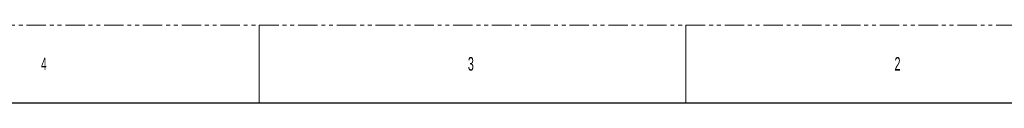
# Model space of a CAD drawing. Header units: millimetres. Extents: x 0 to 1118, y 0 to 864.
# Tile 307 of 313: x 620 to 942, y 838 to 864. Entities that reach past the tile are written whole.
import ezdxf

# ---------------------------------------------------------------- set-up
doc = ezdxf.new("R2010")
doc.units = ezdxf.units.MM
doc.linetypes.add('PHANTOM', pattern=[12.7, 6.35, -1.27, 1.27, -1.27, 1.27, -1.27])
doc.styles.add('SLDTEXTSTYLE1', font='TXT', dxfattribs={"width": 0.6})

msp = doc.modelspace()

# ---------------------------------------------------------------- linework, layer by layer
at = {"color": 7, "linetype": 'PHANTOM', "lineweight": 0}
msp.add_line((0, 863.6), (1117.6, 863.6), dxfattribs=at)
at = {"color": 7, "linetype": 'Continuous', "lineweight": 0}
for p, q in [((698.5, 863.6), (698.5, 838.2)), ((838.2, 863.6), (838.2, 838.2))]:
    msp.add_line(p, q, dxfattribs=at)
at = {"color": 7, "linetype": 'Continuous', "lineweight": 30}
msp.add_line((12.7, 838.2), (1104.9, 838.2), dxfattribs=at)

# ---------------------------------------------------------------- texts
at = {"color": 7, "linetype": 'Continuous', "lineweight": 0, "attachment_point": 1, "style": 'SLDTEXTSTYLE1'}
for s, insert, char_height in [('4', (627.062, 852.929), 3.969), ('3', (766.794, 853.173), 4.445), ('2', (906.494, 853.173), 4.445)]:
    msp.add_mtext(s, dxfattribs=dict(at, insert=insert, char_height=char_height))

doc.saveas('drawing.dxf')
